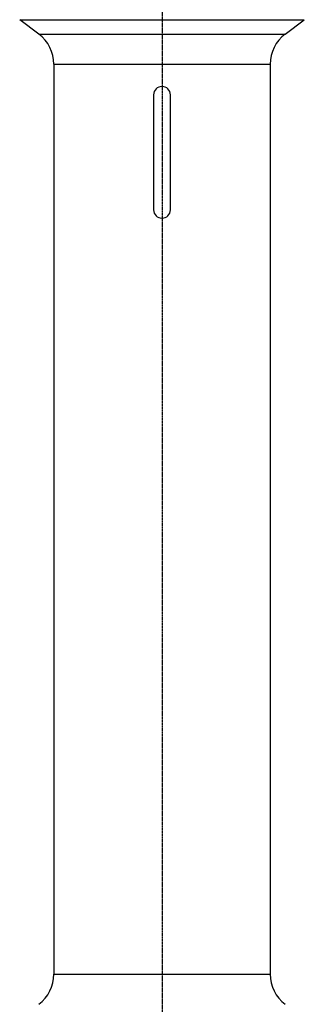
# Model space of a CAD drawing. Header units: millimetres. Extents: x 0 to 4378, y 0 to 2376.
# Tile 483 of 656: x 2195 to 2308, y 760 to 1151. Entities that reach past the tile are written whole.
import ezdxf

# ---------------------------------------------------------------- set-up
doc = ezdxf.new("R2010")
doc.units = ezdxf.units.MM
doc.header["$LTSCALE"] = 0.2
doc.linetypes.add('CENTER2', pattern=[1.125, 0.75, -0.125, 0.125, -0.125])
doc.layers.add('02_Center Line', color=1, linetype='CENTER2')

# ---------------------------------------------------------------- blocks, each defined once
blk = doc.blocks.new('A$C1d6742d2')
for p, q in [((-56.6, 651.1), (56.6, 651.1)), ((-49, 645.4), (-56.6, 651.1)), ((49, 645.4), (56.6, 651.1)), ((-49, 645.4), (49, 645.4)), ((-43, 633.4), (43, 633.4)), ((-43, 633.4), (-43, 271.9)), ((43, 633.4), (43, 271.9)), ((-3.35, 621.2), (-3.35, 575.6)), ((3.35, 575.6), (3.35, 621.2)), ((-43, 271.9), (43, 271.9))]:
    blk.add_line(p, q)
for centre, radius, start, end in [((-58, 633.4), 15, 0, 53.1301), ((58, 633.4), 15, 126.8699, 180), ((0, 621.2), 3.35, 0, 180), ((0, 575.6), 3.35, 180, 360), ((-58, 271.9), 15, 306.8699, 0), ((58, 271.9), 15, 180, 233.1301)]:
    blk.add_arc(centre, radius, start, end)
at = {"layer": '02_Center Line'}
blk.add_line((0, 1425.31), (0, -16.53), dxfattribs=at)

msp = doc.modelspace()

# ---------------------------------------------------------------- block references
msp.add_blockref('A$C1d6742d2', (2251.163, 499.915))

doc.saveas('drawing.dxf')
